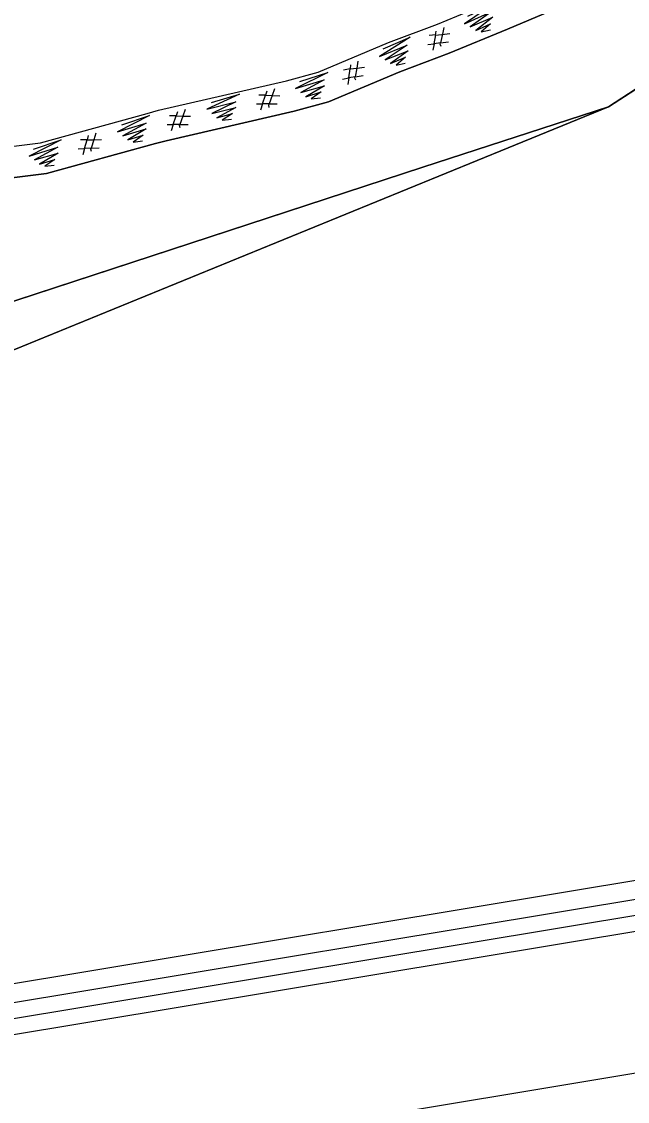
# Model space of a CAD drawing. Extents: x 532503 to 539665, y 6557663 to 6561526.
# Drawn here: x 537160.8 to 537237.7, y 6560195.6 to 6560332.7 of the extents above; entities that cross this region are included whole.
import ezdxf

# ---------------------------------------------------------------- set-up
doc = ezdxf.new("R2010")
doc.units = 0
for name, color, linetype in [('Default', 7, 'Continuous'), ('illumineerimisjooned', 7, 'Continuous'), ('PIIR', 7, 'Continuous'), ('Plokid', 7, 'Continuous'), ('Täide', 7, 'Continuous'), ('Veetase', 7, 'Continuous')]:
    doc.layers.add(name, color=color, linetype=linetype)

msp = doc.modelspace()

# ---------------------------------------------------------------- linework, layer by layer
at = {"layer": 'Default'}
for points in [[(537114.82, 6560272.67), (537235.3, 6560321.87), (537242.05, 6560326.27), (537267.99, 6560346.27), (537409.98, 6560463.67), (537409.98, 6560463.67), (537409.98, 6560463.67), (537680.4, 6560479.07), (537680.4, 6560479.07), (537927.28, 6560437.47), (537927.28, 6560437.47), (538157.31, 6560447.07), (538157.31, 6560447.07), (538426.58, 6560436.27), (538426.58, 6560436.27), (538556.7, 6560436.87), (538556.7, 6560436.87), (538783.9, 6560390.27), (538783.9, 6560390.27)], [(537081.83, 6560298.99), (537099.39, 6560302.29), (537109.15, 6560302.29), (537112.39, 6560302.62), (537115.45, 6560302.71), (537140.47, 6560310.1), (537144.51, 6560311.06), (537146.65, 6560311.47), (537149.59, 6560311.79), (537154.05, 6560312.19), (537163.94, 6560313.41), (537177.76, 6560317.2), (537179.14, 6560317.58), (537195.38, 6560321.33), (537199.74, 6560322.5), (537208.81, 6560326.33), (537215.05, 6560328.67), (537222.47, 6560331.73), (537235.2, 6560337.17)], [(537081.83, 6560303.04), (537099.02, 6560306.27), (537102.46, 6560306.27), (537106.29, 6560306.27), (537108.36, 6560306.27), (537108.95, 6560306.27), (537112.13, 6560306.59), (537114.82, 6560306.67), (537139.45, 6560313.95), (537143.67, 6560314.94), (537146.05, 6560315.41), (537149.2, 6560315.75), (537153.63, 6560316.14), (537163.17, 6560317.32), (537176.7, 6560321.03), (537178.16, 6560321.44), (537194.41, 6560325.18), (537198.45, 6560326.27), (537207.34, 6560330.03), (537213.59, 6560332.37), (537220.93, 6560335.4)], [(537211.7, 6560314.22), (537235.3, 6560321.87)], [(537081.83, 6560276.69), (537115.45, 6560282.71), (537211.7, 6560314.22)]]:
    msp.add_lwpolyline(points, dxfattribs=at)
at = {"layer": 'illumineerimisjooned'}
msp.add_lwpolyline([(537116.81, 6560201.03), (537409.75, 6560249.66), (537680.21, 6560267.06), (537927.18, 6560299.47), (538157.47, 6560293.07), (538426.89, 6560256.25), (538557.08, 6560232.84), (538708.68, 6560211.09)], dxfattribs=at)
at = {"layer": 'PIIR'}
msp.add_lwpolyline([(537114.81, 6560198.67), (537409.98, 6560247.67), (537680.4, 6560265.07), (537927.28, 6560297.47), (538157.31, 6560291.07), (538426.58, 6560254.27), (538556.76, 6560230.87), (538710.68, 6560208.78)], dxfattribs=at)
at = {"layer": 'Plokid'}
for points in [[(537119.21, 6560274.46), (537235.3, 6560321.87), (537242.05, 6560326.27), (537267.99, 6560346.27), (537291.08, 6560365.36), (537409.98, 6560463.67), (537409.98, 6560463.67), (537680.4, 6560479.07), (537680.4, 6560479.07), (537927.28, 6560437.47), (537927.28, 6560437.47), (538157.31, 6560447.07), (538157.31, 6560447.07), (538426.58, 6560436.27), (538426.58, 6560436.27), (538556.7, 6560436.87), (538556.7, 6560436.87), (538783.9, 6560390.27), (538783.9, 6560390.27)], [(537119.21, 6560303.82), (537140.47, 6560310.1), (537144.51, 6560311.06), (537146.65, 6560311.47), (537149.59, 6560311.79), (537154.05, 6560312.19), (537163.94, 6560313.41), (537177.76, 6560317.2), (537179.14, 6560317.58), (537195.38, 6560321.33), (537199.74, 6560322.5), (537208.81, 6560326.33), (537215.05, 6560328.67), (537222.47, 6560331.73), (537235.2, 6560337.17), (537245.75, 6560342.03), (537247.5, 6560342.94), (537266.05, 6560358.34), (537271.45, 6560363.31), (537293.69, 6560382.67), (537294.46, 6560383.36), (537306.91, 6560395.32), (537316.32, 6560403.48), (537325.29, 6560414.21)], [(537119.21, 6560203.86), (537409.48, 6560252.05), (537679.98, 6560269.45), (537927.05, 6560301.88), (538157.67, 6560295.46), (538427.26, 6560258.62), (538557.47, 6560235.21), (538706.28, 6560213.86)], [(537119.21, 6560197.37), (537410.21, 6560245.68), (537680.6, 6560263.08), (537927.38, 6560295.47), (538157.15, 6560289.07), (538426.26, 6560252.29), (538556.44, 6560228.9), (538710.39, 6560206.8)]]:
    msp.add_lwpolyline(points, dxfattribs=at)
at = {"layer": 'Täide'}
for p, q in [((537114.82, 6560272.67), (537235.3, 6560321.87)), ((537235.3, 6560321.87), (537211.7, 6560314.22)), ((537211.7, 6560314.22), (537235.3, 6560321.87)), ((537211.7, 6560314.22), (537115.45, 6560282.71)), ((537115.45, 6560282.71), (537211.7, 6560314.22))]:
    msp.add_line(p, q, dxfattribs=at)
for points in [[(537409.98, 6560463.67), (537372.69, 6560432.83), (537338.99, 6560404.97), (537338.99, 6560404.97), (537330.22, 6560397.72), (537330.22, 6560397.72), (537330.22, 6560397.72), (537291.08, 6560365.36), (537267.99, 6560346.27), (537267.99, 6560346.27), (537267.99, 6560346.27), (537267.99, 6560346.27), (537267.99, 6560346.27), (537242.05, 6560326.27), (537235.3, 6560321.87)], [(537235.3, 6560321.87), (537242.05, 6560326.27), (537267.99, 6560346.27), (537291.08, 6560365.36)], [(537267.99, 6560346.27), (537242.05, 6560326.27), (537242.05, 6560326.27), (537235.3, 6560321.87)], [(537235.2, 6560337.17), (537222.47, 6560331.73), (537215.05, 6560328.67), (537208.81, 6560326.33), (537199.74, 6560322.5), (537195.38, 6560321.33), (537179.14, 6560317.58), (537177.76, 6560317.2), (537163.94, 6560313.41), (537154.05, 6560312.19), (537149.59, 6560311.79), (537146.65, 6560311.47), (537144.51, 6560311.06), (537140.47, 6560310.1), (537115.45, 6560302.71), (537112.39, 6560302.62), (537109.15, 6560302.29), (537099.39, 6560302.29), (537081.83, 6560298.99)], [(537217.45, 6560333.39), (537220.81, 6560334.98), (537217, 6560332.43), (537220.5, 6560333.98), (537217.73, 6560332.02), (537220.6, 6560333.26), (537218.43, 6560331.57), (537220.31, 6560332.42), (537219.14, 6560331.39), (537220.3, 6560331.67)], [(537206.69, 6560329.22), (537210.1, 6560330.7), (537206.21, 6560328.28), (537209.75, 6560329.71), (537206.93, 6560327.84), (537209.84, 6560328.99), (537207.61, 6560327.37), (537209.51, 6560328.16), (537208.32, 6560327.16), (537209.48, 6560327.41)], [(537214.04, 6560329.55), (537213.93, 6560329.84), (537213.96, 6560329.99), (537213.14, 6560329.88), (537213.36, 6560331.01), (537212.52, 6560330.92)], [(537213.39, 6560331.5), (537213.3, 6560330.96), (537214.15, 6560331.07), (537215.13, 6560331.2)], [(537214.38, 6560331.95), (537214.2, 6560331.09), (537213.96, 6560329.99), (537214.99, 6560330.13)], [(537212.36, 6560329.77), (537213.14, 6560329.88), (537212.99, 6560329.05)], [(537203.22, 6560325.25), (537203.1, 6560325.53), (537203.12, 6560325.68), (537202.31, 6560325.54), (537202.48, 6560326.68), (537201.65, 6560326.55)], [(537202.55, 6560327.22), (537202.48, 6560326.68), (537203.32, 6560326.79), (537204.3, 6560326.93)], [(537203.46, 6560327.66), (537203.32, 6560326.79), (537203.12, 6560325.68), (537204.15, 6560325.87)], [(537196.11, 6560325.09), (537199.64, 6560326.24), (537195.54, 6560324.2), (537199.21, 6560325.29), (537196.22, 6560323.7), (537199.22, 6560324.56), (537196.85, 6560323.16), (537198.82, 6560323.77), (537197.54, 6560322.89), (537198.71, 6560323.03)], [(537201.53, 6560325.4), (537202.31, 6560325.54), (537202.19, 6560324.71)], [(537191.9, 6560323.86), (537191.73, 6560323.34), (537192.58, 6560323.31), (537193.58, 6560323.28)], [(537192.88, 6560324.14), (537192.58, 6560323.31), (537192.2, 6560322.25), (537193.24, 6560322.26)], [(537184.89, 6560322.44), (537188.46, 6560323.47), (537184.29, 6560321.58), (537187.99, 6560322.53), (537184.94, 6560321.05), (537187.98, 6560321.8), (537185.56, 6560320.49), (537187.55, 6560321.02), (537186.23, 6560320.19), (537187.41, 6560320.29)], [(537192.22, 6560321.81), (537192.15, 6560322.1), (537192.2, 6560322.25), (537191.37, 6560322.25), (537191.73, 6560323.34), (537190.9, 6560323.36)], [(537235.3, 6560321.87), (537235.3, 6560321.87), (537114.82, 6560272.67), (537081.83, 6560265.36)], [(537235.3, 6560321.87), (537211.7, 6560314.22), (537115.45, 6560282.71)], [(537180.57, 6560321.25), (537180.4, 6560320.73), (537181.25, 6560320.7), (537182.24, 6560320.67)], [(537181.54, 6560321.53), (537181.25, 6560320.7), (537180.87, 6560319.64), (537181.91, 6560319.64)], [(537190.58, 6560322.24), (537191.37, 6560322.25), (537191.11, 6560321.45)], [(537173.5, 6560319.6), (537177.03, 6560320.77), (537172.94, 6560318.71), (537176.6, 6560319.82), (537173.61, 6560318.21), (537176.61, 6560319.09), (537174.25, 6560317.67), (537176.22, 6560318.29), (537174.94, 6560317.41), (537176.11, 6560317.55)], [(537180.89, 6560319.19), (537180.82, 6560319.49), (537180.87, 6560319.64), (537180.04, 6560319.63), (537180.4, 6560320.73), (537179.56, 6560320.75)], [(537170.2, 6560318.55), (537169.94, 6560317.7), (537169.6, 6560316.63), (537170.64, 6560316.68)], [(537179.25, 6560319.63), (537180.04, 6560319.63), (537179.78, 6560318.84)], [(537162.28, 6560316.52), (537165.81, 6560317.69), (537161.72, 6560315.63), (537165.38, 6560316.74), (537162.4, 6560315.13), (537165.4, 6560316.01), (537163.04, 6560314.6), (537165, 6560315.21), (537163.72, 6560314.33), (537164.9, 6560314.47)], [(537169.64, 6560316.19), (537169.56, 6560316.49), (537169.6, 6560316.63), (537168.77, 6560316.59), (537169.09, 6560317.7), (537168.25, 6560317.69)], [(537169.24, 6560318.23), (537169.09, 6560317.7), (537169.94, 6560317.7), (537170.93, 6560317.72)], [(537167.98, 6560316.56), (537168.77, 6560316.59), (537168.54, 6560315.79)]]:
    msp.add_lwpolyline(points, dxfattribs=at)
at = {"layer": 'Veetase'}
msp.add_lwpolyline([(537081.83, 6560175.11), (537114.82, 6560178.67), (537409.98, 6560227.67), (537680.4, 6560245.07), (537927.28, 6560277.47), (538157.31, 6560271.07), (538426.58, 6560234.27), (538783.9, 6560178.27), (538809.14, 6560175.71)], dxfattribs=at)

doc.saveas('drawing.dxf')
